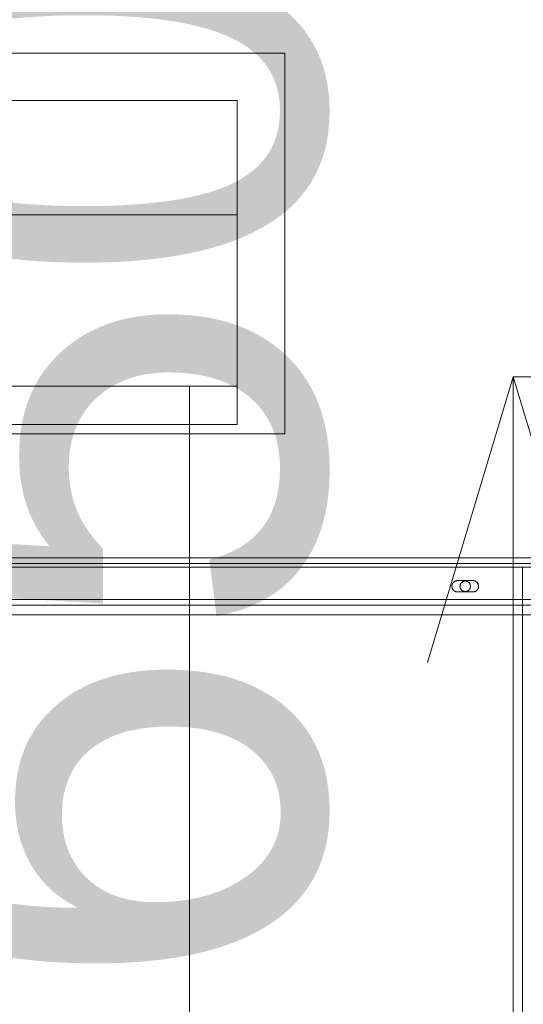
# Model space of a CAD drawing. Header units: millimetres. Extents: x -4738 to 65662, y -68080 to 6847.
# Tile 700 of 1056: x 25836 to 26100, y -17984 to -17468. Entities that reach past the tile are written whole.
import ezdxf

# ---------------------------------------------------------------- set-up
doc = ezdxf.new("R2010")
doc.units = ezdxf.units.MM
for name, color, linetype, lineweight in [('COTAS_P', 1, 'Continuous', 0), ('superior_briquetadora', 7, 'Continuous', 0), ('superior_C05', 7, 'Continuous', 0)]:
    doc.layers.add(name, color=color, linetype=linetype, lineweight=lineweight)
doc.dimstyles.new('R19_100', dxfattribs={"dimtxt": 250, "dimasz": 150, "dimexe": 150, "dimexo": 80, "dimgap": 100, "dimtad": 1, "dimtih": 1, "dimtoh": 1, "dimdsep": 46, "dimcen": 0.09, "dimadec": 0, "dimazin": 0, "dimtfac": 1, "dimtdec": 4, "dimtofl": 0, "dimtmove": 0, "dimatfit": 3, "dimfxl": 1, "dimtolj": 1, "dimtzin": 0, "dimarcsym": 0})

# ---------------------------------------------------------------- blocks, each defined once
blk = doc.blocks.new('DIM_R31_33')
at = {"layer": 'COTAS_P'}
for p, q in [((24250.07, -17080), (24400.07, -17035)), ((26750.07, -17080), (26600.07, -17035)), ((24250.07, -17980), (24250.07, -17080)), ((24250.07, -17080), (26750.07, -17080)), ((24250.07, -17080), (24400.07, -17125)), ((26750.07, -17080), (26600.07, -17125)), ((26750.07, -17980), (26750.07, -17080))]:
    blk.add_line(p, q, dxfattribs=at)
blk.add_text('2500 P', height=250, dxfattribs=at).set_placement((25500.07, -16980))
blk = doc.blocks.new('DIM_R31_45')
at = {"layer": 'COTAS_P'}
for p, q in [((26095.07, -17655), (26050.07, -17805)), ((26795.07, -17655), (26095.07, -17655)), ((26095.07, -18305), (26095.07, -17655)), ((26095.07, -17655), (26140.07, -17805)), ((26095.07, -18305), (26050.07, -18155)), ((26095.07, -18305), (26140.07, -18155)), ((26795.07, -18305), (26095.07, -18305))]:
    blk.add_line(p, q, dxfattribs=at)
blk.add_text('650 P', height=250, rotation=90, dxfattribs=at).set_placement((25995.07, -17980))

msp = doc.modelspace()

# ---------------------------------------------------------------- linework, layer by layer
at = {"layer": 'superior_briquetadora'}
for p, q in [((25775.067, -17485), (25975.067, -17485)), ((25975.067, -17685), (25975.067, -17485)), ((23750.067, -17510), (25950.067, -17510)), ((25800.067, -17510), (25950.067, -17510)), ((25950.067, -17660), (25950.067, -17510)), ((25950.067, -17570), (25950.067, -17510)), ((25950.067, -17680), (25950.067, -17510)), ((23750.067, -17570), (25950.067, -17570)), ((25950.067, -17680), (25950.067, -17570)), ((25800.067, -17660), (25950.067, -17660)), ((25825.067, -17660), (25925.067, -17660)), ((25925.067, -18720.639), (25925.067, -17660)), ((25925.067, -18674.804), (25925.067, -17660)), ((25950.067, -17680), (25950.067, -17660)), ((25950.067, -17680), (23750.067, -17680)), ((24150.067, -17680), (25950.067, -17680)), ((25800.067, -17680), (25950.067, -17680)), ((25775.067, -17685), (25975.067, -17685))]:
    msp.add_line(p, q, dxfattribs=at)
at = {"layer": 'superior_C05'}
for p, q in [((24310.067, -17750), (26690.067, -17750)), ((24310.067, -17753), (26690.067, -17753)), ((24300.067, -17755), (26700.067, -17755)), ((24310.067, -17755), (26690.067, -17755)), ((25500.567, -17755), (26099.817, -17755)), ((26099.817, -18205), (26099.817, -17755)), ((26062.974, -17764.045), (26062.93, -17764.187)), ((26063.025, -17763.904), (26062.974, -17764.045)), ((26063.083, -17763.766), (26063.025, -17763.904)), ((26063.148, -17763.631), (26063.083, -17763.766)), ((26063.219, -17763.5), (26063.148, -17763.631)), ((26063.297, -17763.372), (26063.219, -17763.5)), ((26063.382, -17763.249), (26063.297, -17763.372)), ((26063.472, -17763.13), (26063.382, -17763.249)), ((26063.568, -17763.015), (26063.472, -17763.13)), ((26063.67, -17762.905), (26063.568, -17763.015)), ((26063.777, -17762.801), (26063.67, -17762.905)), ((26063.889, -17762.702), (26063.777, -17762.801)), ((26064.006, -17762.609), (26063.889, -17762.702)), ((26064.128, -17762.521), (26064.006, -17762.609)), ((26064.253, -17762.44), (26064.128, -17762.521)), ((26064.383, -17762.365), (26064.253, -17762.44)), ((26064.516, -17762.297), (26064.383, -17762.365)), ((26064.652, -17762.236), (26064.516, -17762.297)), ((26064.791, -17762.181), (26064.652, -17762.236)), ((26064.933, -17762.133), (26064.791, -17762.181)), ((26065.077, -17762.093), (26064.933, -17762.133)), ((26065.223, -17762.059), (26065.077, -17762.093)), ((26065.37, -17762.034), (26065.223, -17762.059)), ((26065.519, -17762.015), (26065.37, -17762.034)), ((26065.668, -17762.004), (26065.519, -17762.015)), ((26065.817, -17762), (26065.668, -17762.004)), ((26065.817, -17762), (26073.817, -17762)), ((26067.233, -17764.059), (26067.19, -17764.189)), ((26067.283, -17763.932), (26067.233, -17764.059)), ((26067.34, -17763.807), (26067.283, -17763.932)), ((26067.402, -17763.685), (26067.34, -17763.807)), ((26067.471, -17763.566), (26067.402, -17763.685)), ((26067.545, -17763.451), (26067.471, -17763.566)), ((26067.625, -17763.34), (26067.545, -17763.451)), ((26067.711, -17763.232), (26067.625, -17763.34)), ((26067.802, -17763.13), (26067.711, -17763.232)), ((26067.897, -17763.031), (26067.802, -17763.13)), ((26067.998, -17762.938), (26067.897, -17763.031)), ((26068.103, -17762.85), (26067.998, -17762.938)), ((26068.212, -17762.767), (26068.103, -17762.85)), ((26068.325, -17762.69), (26068.212, -17762.767)), ((26068.442, -17762.618), (26068.325, -17762.69)), ((26068.563, -17762.553), (26068.442, -17762.618)), ((26068.686, -17762.493), (26068.563, -17762.553)), ((26068.813, -17762.44), (26068.686, -17762.493)), ((26068.942, -17762.393), (26068.813, -17762.44)), ((26069.073, -17762.353), (26068.942, -17762.393)), ((26069.206, -17762.319), (26069.073, -17762.353)), ((26069.34, -17762.292), (26069.206, -17762.319)), ((26069.476, -17762.271), (26069.34, -17762.292)), ((26069.612, -17762.258), (26069.476, -17762.271)), ((26069.749, -17762.251), (26069.612, -17762.258)), ((26069.886, -17762.251), (26069.749, -17762.251)), ((26070.023, -17762.258), (26069.886, -17762.251)), ((26070.159, -17762.271), (26070.023, -17762.258)), ((26070.295, -17762.292), (26070.159, -17762.271)), ((26070.429, -17762.319), (26070.295, -17762.292)), ((26070.562, -17762.353), (26070.429, -17762.319)), ((26070.693, -17762.393), (26070.562, -17762.353)), ((26070.822, -17762.44), (26070.693, -17762.393)), ((26070.949, -17762.493), (26070.822, -17762.44)), ((26071.072, -17762.553), (26070.949, -17762.493)), ((26071.192, -17762.618), (26071.072, -17762.553)), ((26071.309, -17762.69), (26071.192, -17762.618)), ((26071.423, -17762.767), (26071.309, -17762.69)), ((26071.532, -17762.85), (26071.423, -17762.767)), ((26071.637, -17762.938), (26071.532, -17762.85)), ((26071.738, -17763.031), (26071.637, -17762.938)), ((26071.833, -17763.13), (26071.738, -17763.031)), ((26071.924, -17763.232), (26071.833, -17763.13)), ((26072.01, -17763.34), (26071.924, -17763.232)), ((26072.09, -17763.451), (26072.01, -17763.34)), ((26072.164, -17763.566), (26072.09, -17763.451)), ((26072.233, -17763.685), (26072.164, -17763.566)), ((26072.295, -17763.807), (26072.233, -17763.685)), ((26072.352, -17763.932), (26072.295, -17763.807)), ((26072.402, -17764.059), (26072.352, -17763.932)), ((26072.445, -17764.189), (26072.402, -17764.059)), ((26073.817, -17762), (26073.965, -17762.004)), ((26074.112, -17762.014), (26073.965, -17762.004)), ((26074.258, -17762.032), (26074.112, -17762.014)), ((26074.403, -17762.058), (26074.258, -17762.032)), ((26074.546, -17762.09), (26074.403, -17762.058)), ((26074.688, -17762.129), (26074.546, -17762.09)), ((26074.828, -17762.175), (26074.688, -17762.129)), ((26074.966, -17762.228), (26074.828, -17762.175)), ((26075.1, -17762.288), (26074.966, -17762.228)), ((26075.232, -17762.354), (26075.1, -17762.288)), ((26075.36, -17762.427), (26075.232, -17762.354)), ((26075.484, -17762.506), (26075.36, -17762.427)), ((26075.605, -17762.59), (26075.484, -17762.506)), ((26075.721, -17762.681), (26075.605, -17762.59)), ((26075.832, -17762.777), (26075.721, -17762.681)), ((26075.939, -17762.879), (26075.832, -17762.777)), ((26076.04, -17762.985), (26075.939, -17762.879)), ((26076.137, -17763.097), (26076.04, -17762.985)), ((26076.227, -17763.213), (26076.137, -17763.097)), ((26076.312, -17763.333), (26076.227, -17763.213)), ((26076.391, -17763.458), (26076.312, -17763.333)), ((26076.463, -17763.586), (26076.391, -17763.458)), ((26076.529, -17763.717), (26076.463, -17763.586)), ((26076.589, -17763.852), (26076.529, -17763.717)), ((26076.642, -17763.989), (26076.589, -17763.852)), ((26076.688, -17764.129), (26076.642, -17763.989)), ((26062.826, -17764.776), (26062.818, -17764.925)), ((26062.818, -17764.925), (26062.818, -17765.075)), ((26062.818, -17765.075), (26062.826, -17765.224)), ((26062.841, -17764.627), (26062.826, -17764.776)), ((26062.826, -17765.224), (26062.841, -17765.373)), ((26062.863, -17764.479), (26062.841, -17764.627)), ((26062.841, -17765.373), (26062.863, -17765.521)), ((26062.893, -17764.332), (26062.863, -17764.479)), ((26062.863, -17765.521), (26062.893, -17765.668)), ((26062.93, -17764.187), (26062.893, -17764.332)), ((26062.893, -17765.668), (26062.93, -17765.813)), ((26062.93, -17765.813), (26062.974, -17765.955)), ((26062.974, -17765.955), (26063.025, -17766.096)), ((26063.025, -17766.096), (26063.083, -17766.234)), ((26063.083, -17766.234), (26063.148, -17766.369)), ((26063.148, -17766.369), (26063.219, -17766.5)), ((26063.219, -17766.5), (26063.297, -17766.628)), ((26063.297, -17766.628), (26063.382, -17766.751)), ((26063.382, -17766.751), (26063.472, -17766.87)), ((26063.472, -17766.87), (26063.568, -17766.985)), ((26063.568, -17766.985), (26063.67, -17767.095)), ((26063.67, -17767.095), (26063.777, -17767.199)), ((26063.777, -17767.199), (26063.889, -17767.298)), ((26063.889, -17767.298), (26064.006, -17767.391)), ((26064.006, -17767.391), (26064.128, -17767.479)), ((26064.128, -17767.479), (26064.253, -17767.56)), ((26064.253, -17767.56), (26064.383, -17767.635)), ((26064.383, -17767.635), (26064.516, -17767.703)), ((26064.516, -17767.703), (26064.652, -17767.764)), ((26064.652, -17767.764), (26064.791, -17767.819)), ((26064.791, -17767.819), (26064.933, -17767.867)), ((26064.933, -17767.867), (26065.077, -17767.907)), ((26065.077, -17767.907), (26065.223, -17767.941)), ((26065.223, -17767.941), (26065.37, -17767.966)), ((26065.37, -17767.966), (26065.519, -17767.985)), ((26065.519, -17767.985), (26065.668, -17767.996)), ((26065.817, -17768), (26065.668, -17767.996)), ((26073.817, -17768), (26065.817, -17768)), ((26067.071, -17764.863), (26067.067, -17765)), ((26067.067, -17765), (26067.071, -17765.137)), ((26067.081, -17764.726), (26067.071, -17764.863)), ((26067.071, -17765.137), (26067.081, -17765.274)), ((26067.098, -17764.59), (26067.081, -17764.726)), ((26067.081, -17765.274), (26067.098, -17765.41)), ((26067.122, -17764.455), (26067.098, -17764.59)), ((26067.098, -17765.41), (26067.122, -17765.545)), ((26067.153, -17764.321), (26067.122, -17764.455)), ((26067.122, -17765.545), (26067.153, -17765.679)), ((26067.19, -17764.189), (26067.153, -17764.321)), ((26067.153, -17765.679), (26067.19, -17765.811)), ((26067.19, -17765.811), (26067.233, -17765.941)), ((26067.233, -17765.941), (26067.283, -17766.068)), ((26067.283, -17766.068), (26067.34, -17766.193)), ((26067.34, -17766.193), (26067.402, -17766.315)), ((26067.402, -17766.315), (26067.471, -17766.434)), ((26067.471, -17766.434), (26067.545, -17766.549)), ((26067.545, -17766.549), (26067.625, -17766.66)), ((26067.625, -17766.66), (26067.711, -17766.768)), ((26067.711, -17766.768), (26067.802, -17766.87)), ((26067.802, -17766.87), (26067.897, -17766.969)), ((26067.897, -17766.969), (26067.998, -17767.062)), ((26067.998, -17767.062), (26068.103, -17767.15)), ((26068.103, -17767.15), (26068.212, -17767.233)), ((26068.212, -17767.233), (26068.325, -17767.31)), ((26068.325, -17767.31), (26068.442, -17767.382)), ((26068.442, -17767.382), (26068.563, -17767.447)), ((26068.563, -17767.447), (26068.686, -17767.507)), ((26068.686, -17767.507), (26068.813, -17767.56)), ((26068.813, -17767.56), (26068.942, -17767.607)), ((26068.942, -17767.607), (26069.073, -17767.647)), ((26069.073, -17767.647), (26069.206, -17767.681)), ((26069.206, -17767.681), (26069.34, -17767.708)), ((26069.34, -17767.708), (26069.476, -17767.729)), ((26069.476, -17767.729), (26069.612, -17767.742)), ((26069.612, -17767.742), (26069.749, -17767.749)), ((26069.749, -17767.749), (26069.886, -17767.749)), ((26069.886, -17767.749), (26070.023, -17767.742)), ((26070.023, -17767.742), (26070.159, -17767.729)), ((26070.159, -17767.729), (26070.295, -17767.708)), ((26070.295, -17767.708), (26070.429, -17767.681)), ((26070.429, -17767.681), (26070.562, -17767.647)), ((26070.562, -17767.647), (26070.693, -17767.607)), ((26070.693, -17767.607), (26070.822, -17767.56)), ((26070.822, -17767.56), (26070.949, -17767.507)), ((26070.949, -17767.507), (26071.072, -17767.447)), ((26071.072, -17767.447), (26071.192, -17767.382)), ((26071.192, -17767.382), (26071.309, -17767.31)), ((26071.309, -17767.31), (26071.423, -17767.233)), ((26071.423, -17767.233), (26071.532, -17767.15)), ((26071.532, -17767.15), (26071.637, -17767.062)), ((26071.637, -17767.062), (26071.738, -17766.969)), ((26071.738, -17766.969), (26071.833, -17766.87)), ((26071.833, -17766.87), (26071.924, -17766.768)), ((26071.924, -17766.768), (26072.01, -17766.66)), ((26072.01, -17766.66), (26072.09, -17766.549)), ((26072.09, -17766.549), (26072.164, -17766.434)), ((26072.164, -17766.434), (26072.233, -17766.315)), ((26072.233, -17766.315), (26072.295, -17766.193)), ((26072.295, -17766.193), (26072.352, -17766.068)), ((26072.352, -17766.068), (26072.402, -17765.941)), ((26072.402, -17765.941), (26072.445, -17765.811)), ((26072.482, -17764.321), (26072.445, -17764.189)), ((26072.445, -17765.811), (26072.482, -17765.679)), ((26072.513, -17764.455), (26072.482, -17764.321)), ((26072.482, -17765.679), (26072.513, -17765.545)), ((26072.537, -17764.59), (26072.513, -17764.455)), ((26072.513, -17765.545), (26072.537, -17765.41)), ((26072.554, -17764.726), (26072.537, -17764.59)), ((26072.537, -17765.41), (26072.554, -17765.274)), ((26072.564, -17764.863), (26072.554, -17764.726)), ((26072.554, -17765.274), (26072.564, -17765.137)), ((26072.567, -17765), (26072.564, -17764.863)), ((26072.567, -17765), (26072.564, -17765.137)), ((26073.817, -17768), (26073.965, -17767.996)), ((26073.965, -17767.996), (26074.112, -17767.986)), ((26074.112, -17767.986), (26074.258, -17767.968)), ((26074.258, -17767.968), (26074.403, -17767.942)), ((26074.403, -17767.942), (26074.546, -17767.91)), ((26074.546, -17767.91), (26074.688, -17767.871)), ((26074.688, -17767.871), (26074.828, -17767.825)), ((26074.828, -17767.825), (26074.966, -17767.772)), ((26074.966, -17767.772), (26075.1, -17767.712)), ((26075.1, -17767.712), (26075.232, -17767.646)), ((26075.232, -17767.646), (26075.36, -17767.573)), ((26075.36, -17767.573), (26075.484, -17767.494)), ((26075.484, -17767.494), (26075.605, -17767.41)), ((26075.605, -17767.41), (26075.721, -17767.319)), ((26075.721, -17767.319), (26075.832, -17767.223)), ((26075.832, -17767.223), (26075.939, -17767.121)), ((26075.939, -17767.121), (26076.04, -17767.015)), ((26076.04, -17767.015), (26076.137, -17766.903)), ((26076.137, -17766.903), (26076.227, -17766.787)), ((26076.227, -17766.787), (26076.312, -17766.667)), ((26076.312, -17766.667), (26076.391, -17766.542)), ((26076.391, -17766.542), (26076.463, -17766.414)), ((26076.463, -17766.414), (26076.529, -17766.283)), ((26076.529, -17766.283), (26076.589, -17766.148)), ((26076.589, -17766.148), (26076.642, -17766.011)), ((26076.642, -17766.011), (26076.688, -17765.871)), ((26076.728, -17764.271), (26076.688, -17764.129)), ((26076.688, -17765.871), (26076.728, -17765.729)), ((26076.76, -17764.415), (26076.728, -17764.271)), ((26076.728, -17765.729), (26076.76, -17765.585)), ((26076.785, -17764.56), (26076.76, -17764.415)), ((26076.76, -17765.585), (26076.785, -17765.44)), ((26076.803, -17764.706), (26076.785, -17764.56)), ((26076.785, -17765.44), (26076.803, -17765.294)), ((26076.814, -17764.853), (26076.803, -17764.706)), ((26076.803, -17765.294), (26076.814, -17765.147)), ((26076.817, -17765), (26076.814, -17764.853)), ((26076.814, -17765.147), (26076.817, -17765)), ((24310.067, -17772), (26690.067, -17772)), ((24310.067, -17775), (26690.067, -17775)), ((24250.067, -17780), (26750.067, -17780))]:
    msp.add_line(p, q, dxfattribs=at)

# ---------------------------------------------------------------- dimensions: what is measured, and where the dimension line sits
at = {"layer": 'COTAS_P'}
for p1, p2, distance, picture, middle in [((24250.067, -17980), (26750.067, -17980), 900, 'DIM_R31_33', (25500.067, -17080)), ((26795.067, -18305), (26795.067, -17655), 700, 'DIM_R31_45', (26095.067, -17980))]:
    dim = msp.add_aligned_dim(p1=p1, p2=p2, distance=distance, text='<> P', dimstyle='R19_100', dxfattribs=at)
    dim.commit()
    dim.dimension.update_dxf_attribs({"geometry": picture, "text_midpoint": middle})

doc.saveas('drawing.dxf')
